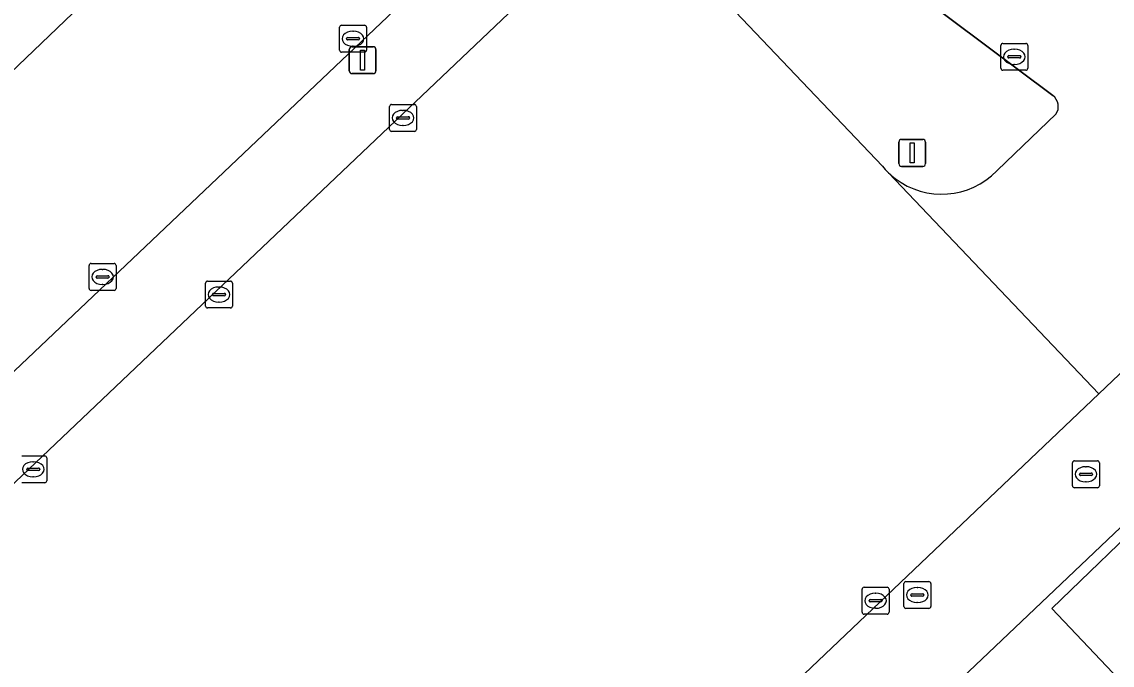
# Model space of a CAD drawing. Extents: x 156141 to 158132, y 385651 to 388333.
# Drawn here: x 156731.38 to 156771.87, y 388163.25 to 388187.15 of the extents above; entities that cross this region are included whole.
import ezdxf

# ---------------------------------------------------------------- set-up
doc = ezdxf.new("R2010")
doc.units = 0
for name, color, linetype in [('IMGEO_Grasland_agrarisch', 7, 'Continuous'), ('IMGEO_Groenvoorziening', 7, 'Continuous'), ('IMGEO_Kolk', 7, 'Continuous'), ('IMGEO_Lichtmast', 7, 'Continuous'), ('IMGEO_Pand', 7, 'Continuous'), ('IMGEO_Pand_overbouw', 7, 'Continuous'), ('IMGEO_Parkeervlak_gesloten', 7, 'Continuous'), ('IMGEO_Rijbaan_lokaal_gesloten', 7, 'Continuous'), ('IMGEO_Rioolput', 7, 'Continuous'), ('IMGEO_Voetpad_open', 7, 'Continuous')]:
    doc.layers.add(name, color=color, linetype=linetype)

msp = doc.modelspace()

# ---------------------------------------------------------------- linework, layer by layer
at = {"layer": 'IMGEO_Grasland_agrarisch'}
msp.add_lwpolyline([(156687.199, 388154.591), (156692.7, 388148.628), (156754.128, 388207.456), (156767.332, 388196.734), (156768.893, 388195.441), (156770.502, 388194.236), (156772.103, 388193.058), (156783.698, 388185.187)], dxfattribs=at)
at = {"layer": 'IMGEO_Groenvoorziening'}
for points in [[(156720.025, 388164.421), (156722.478, 388161.84), (156753.902, 388191.71), (156763.335, 388181.784)], [(156769.663, 388184.414), (156762.118, 388190.076)], [(156746.901, 388189.194), (156720.65, 388164.262), (156720.275, 388164.659), (156720.025, 388164.421)], [(156767.589, 388181.612), (156767.935, 388181.945), (156769.78, 388183.72)]]:
    msp.add_lwpolyline(points, dxfattribs=at)
for centre, radius, start, end in [((156769.36, 388184.006), 0.508, 325.7541, 53.3847), ((156765.581, 388183.664), 2.929, 219.9391, 226.3497), ((156765.718, 388183.817), 3.134, 226.4594, 232.4518), ((156765.539, 388183.621), 2.87, 232.9024, 315.5681)]:
    msp.add_arc(centre, radius, start, end, dxfattribs=at)
at = {"layer": 'IMGEO_Kolk'}
for p, q in [((156743.177, 388186.097), (156743.177, 388186.949)), ((156743.252, 388187.023), (156744.104, 388187.023)), ((156743.665, 388186.803), (156743.69, 388186.803)), ((156744.178, 388186.949), (156744.178, 388186.097)), ((156743.436, 388186.517), (156743.436, 388186.529)), ((156743.874, 388186.48), (156743.476, 388186.48)), ((156743.479, 388186.566), (156743.877, 388186.566)), ((156743.92, 388186.529), (156743.92, 388186.517)), ((156744.104, 388186.023), (156743.252, 388186.023)), ((156743.688, 388186.243), (156743.663, 388186.243)), ((156767.734, 388185.426), (156767.734, 388186.278)), ((156767.809, 388186.352), (156768.661, 388186.352)), ((156768.222, 388186.132), (156768.247, 388186.132)), ((156768.735, 388186.278), (156768.735, 388185.426)), ((156767.993, 388185.846), (156767.993, 388185.858)), ((156768.431, 388185.809), (156768.033, 388185.809)), ((156768.036, 388185.895), (156768.434, 388185.895)), ((156768.245, 388185.572), (156768.22, 388185.572)), ((156768.477, 388185.858), (156768.477, 388185.846)), ((156768.661, 388185.352), (156767.809, 388185.352)), ((156745.032, 388183.156), (156745.032, 388184.008)), ((156745.107, 388184.082), (156745.959, 388184.082)), ((156746.033, 388184.008), (156746.033, 388183.156)), ((156745.291, 388183.576), (156745.291, 388183.588)), ((156745.334, 388183.625), (156745.732, 388183.625)), ((156745.52, 388183.862), (156745.545, 388183.862)), ((156745.775, 388183.588), (156745.775, 388183.576)), ((156745.729, 388183.539), (156745.331, 388183.539)), ((156745.543, 388183.302), (156745.518, 388183.302)), ((156745.959, 388183.082), (156745.107, 388183.082)), ((156733.876, 388177.249), (156733.876, 388178.101)), ((156733.951, 388178.175), (156734.803, 388178.175)), ((156734.364, 388177.955), (156734.389, 388177.955)), ((156734.877, 388178.101), (156734.877, 388177.249)), ((156734.135, 388177.669), (156734.135, 388177.681)), ((156734.573, 388177.632), (156734.175, 388177.632)), ((156734.178, 388177.718), (156734.576, 388177.718)), ((156734.619, 388177.681), (156734.619, 388177.669)), ((156738.274, 388177.52), (156739.126, 388177.52)), ((156734.803, 388177.175), (156733.951, 388177.175)), ((156734.387, 388177.395), (156734.362, 388177.395)), ((156738.199, 388176.594), (156738.199, 388177.446)), ((156738.501, 388177.063), (156738.899, 388177.063)), ((156738.687, 388177.3), (156738.712, 388177.3)), ((156739.2, 388177.446), (156739.2, 388176.594)), ((156738.458, 388177.014), (156738.458, 388177.026)), ((156738.896, 388176.977), (156738.498, 388176.977)), ((156738.71, 388176.74), (156738.685, 388176.74)), ((156738.942, 388177.026), (156738.942, 388177.014)), ((156739.126, 388176.52), (156738.274, 388176.52)), ((156731.378, 388171.026), (156732.23, 388171.026)), ((156731.791, 388170.806), (156731.816, 388170.806)), ((156732.304, 388170.952), (156732.304, 388170.1)), ((156731.562, 388170.52), (156731.562, 388170.532)), ((156732, 388170.483), (156731.602, 388170.483)), ((156731.605, 388170.569), (156732.003, 388170.569)), ((156731.814, 388170.246), (156731.789, 388170.246)), ((156732.046, 388170.532), (156732.046, 388170.52)), ((156732.23, 388170.026), (156731.378, 388170.026)), ((156762.656, 388166.145), (156763.508, 388166.145)), ((156762.581, 388165.219), (156762.581, 388166.071)), ((156763.069, 388165.925), (156763.094, 388165.925)), ((156763.582, 388166.071), (156763.582, 388165.219)), ((156762.84, 388165.639), (156762.84, 388165.651)), ((156763.278, 388165.602), (156762.88, 388165.602)), ((156762.883, 388165.688), (156763.281, 388165.688)), ((156763.092, 388165.365), (156763.067, 388165.365)), ((156763.324, 388165.651), (156763.324, 388165.639)), ((156763.508, 388165.145), (156762.656, 388165.145))]:
    msp.add_line(p, q, dxfattribs=at)
for points in [[(156743.177, 388186.097), (156743.177, 388186.949)], [(156743.252, 388187.023), (156744.104, 388187.023)], [(156744.178, 388186.949), (156744.178, 388186.097)], [(156744.104, 388186.023), (156743.252, 388186.023)], [(156767.734, 388185.426), (156767.734, 388186.278)], [(156767.809, 388186.352), (156768.661, 388186.352)], [(156768.735, 388186.278), (156768.735, 388185.426)], [(156768.661, 388185.352), (156767.809, 388185.352)], [(156745.032, 388183.156), (156745.032, 388184.008)], [(156745.107, 388184.082), (156745.959, 388184.082)], [(156746.033, 388184.008), (156746.033, 388183.156)], [(156745.959, 388183.082), (156745.107, 388183.082)], [(156733.876, 388177.249), (156733.876, 388178.101)], [(156733.951, 388178.175), (156734.803, 388178.175)], [(156734.877, 388178.101), (156734.877, 388177.249)], [(156738.274, 388177.52), (156739.126, 388177.52)], [(156734.803, 388177.175), (156733.951, 388177.175)], [(156738.199, 388176.594), (156738.199, 388177.446)], [(156739.2, 388177.446), (156739.2, 388176.594)], [(156739.126, 388176.52), (156738.274, 388176.52)], [(156731.378, 388171.026), (156732.23, 388171.026)], [(156732.304, 388170.952), (156732.304, 388170.1)], [(156732.23, 388170.026), (156731.378, 388170.026)], [(156762.656, 388166.145), (156763.508, 388166.145)], [(156762.581, 388165.219), (156762.581, 388166.071)], [(156763.582, 388166.071), (156763.582, 388165.219)], [(156763.508, 388165.145), (156762.656, 388165.145)]]:
    msp.add_lwpolyline(points, dxfattribs=at)
for centre, radius, start, end in [((156743.254, 388186.947), 0.0765, 91.552, 178.448), ((156743.254, 388186.947), 0.0765, 91.552, 178.448), ((156744.102, 388186.947), 0.0765, 1.552, 88.448), ((156744.102, 388186.947), 0.0765, 1.552, 88.448), ((156743.476, 388186.526), 0.0403, 85.8775, 175.7526), ((156743.473, 388186.516), 0.0366, 178.938, 274.7102), ((156743.877, 388186.523), 0.043, 264.8664, 352.4533), ((156743.881, 388186.528), 0.0386, 1.7309, 96.639), ((156743.254, 388186.099), 0.0765, 181.552, 268.448), ((156743.254, 388186.099), 0.0765, 181.552, 268.448), ((156744.102, 388186.099), 0.0765, 271.552, 358.448), ((156744.102, 388186.099), 0.0765, 271.552, 358.448), ((156767.811, 388186.276), 0.0765, 91.552, 178.448), ((156767.811, 388186.276), 0.0765, 91.552, 178.448), ((156768.659, 388186.276), 0.0765, 1.552, 88.448), ((156768.659, 388186.276), 0.0765, 1.552, 88.448), ((156768.033, 388185.855), 0.0403, 85.8775, 175.7526), ((156768.03, 388185.845), 0.0366, 178.938, 274.7102), ((156768.434, 388185.852), 0.043, 264.8664, 352.4533), ((156768.438, 388185.857), 0.0386, 1.7309, 96.639), ((156767.811, 388185.428), 0.0765, 181.552, 268.448), ((156767.811, 388185.428), 0.0765, 181.552, 268.448), ((156768.659, 388185.428), 0.0765, 271.552, 358.448), ((156768.659, 388185.428), 0.0765, 271.552, 358.448), ((156745.109, 388184.006), 0.0765, 91.552, 178.448), ((156745.109, 388184.006), 0.0765, 91.552, 178.448), ((156745.957, 388184.006), 0.0765, 1.552, 88.448), ((156745.957, 388184.006), 0.0765, 1.552, 88.448), ((156745.331, 388183.585), 0.0403, 85.8775, 175.7526), ((156745.328, 388183.575), 0.0366, 178.938, 274.7102), ((156745.732, 388183.582), 0.043, 264.8664, 352.4533), ((156745.736, 388183.587), 0.0386, 1.7309, 96.639), ((156745.109, 388183.158), 0.0765, 181.552, 268.448), ((156745.109, 388183.158), 0.0765, 181.552, 268.448), ((156745.957, 388183.158), 0.0765, 271.552, 358.448), ((156745.957, 388183.158), 0.0765, 271.552, 358.448), ((156733.953, 388178.099), 0.0765, 91.552, 178.448), ((156733.953, 388178.099), 0.0765, 91.552, 178.448), ((156734.801, 388178.099), 0.0765, 1.552, 88.448), ((156734.801, 388178.099), 0.0765, 1.552, 88.448), ((156734.175, 388177.678), 0.0403, 85.8775, 175.7526), ((156734.172, 388177.668), 0.0366, 178.938, 274.7102), ((156734.576, 388177.675), 0.043, 264.8664, 352.4533), ((156734.58, 388177.68), 0.0386, 1.7309, 96.639), ((156738.276, 388177.444), 0.0765, 91.552, 178.448), ((156738.276, 388177.444), 0.0765, 91.552, 178.448), ((156739.124, 388177.444), 0.0765, 1.552, 88.448), ((156739.124, 388177.444), 0.0765, 1.552, 88.448), ((156733.953, 388177.251), 0.0765, 181.552, 268.448), ((156733.953, 388177.251), 0.0765, 181.552, 268.448), ((156734.801, 388177.251), 0.0765, 271.552, 358.448), ((156734.801, 388177.251), 0.0765, 271.552, 358.448), ((156738.498, 388177.023), 0.0403, 85.8775, 175.7526), ((156738.903, 388177.025), 0.0386, 1.7309, 96.639), ((156738.495, 388177.013), 0.0366, 178.938, 274.7102), ((156738.899, 388177.02), 0.043, 264.8664, 352.4533), ((156738.276, 388176.596), 0.0765, 181.552, 268.448), ((156738.276, 388176.596), 0.0765, 181.552, 268.448), ((156739.124, 388176.596), 0.0765, 271.552, 358.448), ((156739.124, 388176.596), 0.0765, 271.552, 358.448), ((156732.228, 388170.95), 0.0765, 1.552, 88.448), ((156732.228, 388170.95), 0.0765, 1.552, 88.448), ((156731.602, 388170.529), 0.0403, 85.8775, 175.7526), ((156731.599, 388170.519), 0.0366, 178.938, 274.7102), ((156732.003, 388170.526), 0.043, 264.8664, 352.4533), ((156732.007, 388170.531), 0.0386, 1.7309, 96.639), ((156732.228, 388170.102), 0.0765, 271.552, 358.448), ((156732.228, 388170.102), 0.0765, 271.552, 358.448), ((156762.658, 388166.069), 0.0765, 91.552, 178.448), ((156762.658, 388166.069), 0.0765, 91.552, 178.448), ((156763.506, 388166.069), 0.0765, 1.552, 88.448), ((156763.506, 388166.069), 0.0765, 1.552, 88.448), ((156762.88, 388165.648), 0.0403, 85.8775, 175.7526), ((156762.877, 388165.638), 0.0366, 178.938, 274.7102), ((156763.281, 388165.645), 0.043, 264.8664, 352.4533), ((156763.285, 388165.65), 0.0386, 1.7309, 96.639), ((156762.658, 388165.221), 0.0765, 181.552, 268.448), ((156762.658, 388165.221), 0.0765, 181.552, 268.448), ((156763.506, 388165.221), 0.0765, 271.552, 358.448), ((156763.506, 388165.221), 0.0765, 271.552, 358.448)]:
    msp.add_arc(centre, radius, start, end, dxfattribs=at)
for centre, major_axis, ratio, start_param, end_param in [((156743.664, 388186.523), (-0.387, 0.002), 0.722429, 4.712389, 7.853982), ((156743.689, 388186.523), (-0.39, 0.002), 0.717154, 1.570796, 4.712389), ((156768.221, 388185.852), (-0.387, 0.002), 0.722429, 4.712389, 7.853982), ((156768.246, 388185.852), (-0.39, 0.002), 0.717154, 1.570796, 4.712389), ((156745.519, 388183.582), (-0.387, 0.002), 0.722429, 4.712389, 7.853982), ((156745.544, 388183.582), (-0.39, 0.002), 0.717154, 1.570796, 4.712389), ((156734.363, 388177.675), (-0.387, 0.002), 0.722429, 4.712389, 7.853982), ((156734.388, 388177.675), (-0.39, 0.002), 0.717154, 1.570796, 4.712389), ((156738.686, 388177.02), (-0.387, 0.002), 0.722429, 4.712389, 7.853982), ((156738.711, 388177.02), (-0.39, 0.002), 0.717154, 1.570796, 4.712389), ((156731.79, 388170.526), (-0.387, 0.002), 0.722429, 4.712389, 7.853982), ((156731.815, 388170.526), (-0.39, 0.002), 0.717154, 1.570796, 4.712389), ((156763.068, 388165.645), (-0.387, 0.002), 0.722429, 4.712389, 7.853982), ((156763.093, 388165.645), (-0.39, 0.002), 0.717154, 1.570796, 4.712389)]:
    msp.add_ellipse(centre, major_axis=major_axis, ratio=ratio, start_param=start_param, end_param=end_param, dxfattribs=at)
at = {"layer": 'IMGEO_Lichtmast'}
for p, q in [((156743.537, 388185.327), (156743.537, 388186.127)), ((156743.537, 388186.127), (156743.537, 388185.327)), ((156743.637, 388186.227), (156744.427, 388186.227)), ((156744.427, 388186.227), (156743.637, 388186.227)), ((156744.527, 388186.127), (156744.527, 388185.327)), ((156744.527, 388185.327), (156744.527, 388186.127)), ((156744.427, 388185.227), (156743.637, 388185.227)), ((156743.637, 388185.227), (156744.427, 388185.227)), ((156764.047, 388182.783), (156764.837, 388182.783)), ((156764.837, 388182.783), (156764.047, 388182.783)), ((156763.947, 388181.883), (156763.947, 388182.683)), ((156763.947, 388182.683), (156763.947, 388181.883)), ((156764.937, 388182.683), (156764.937, 388181.883)), ((156764.937, 388181.883), (156764.937, 388182.683)), ((156764.837, 388181.783), (156764.047, 388181.783)), ((156764.047, 388181.783), (156764.837, 388181.783))]:
    msp.add_line(p, q, dxfattribs=at)
for points in [[(156743.957, 388186.102), (156744.107, 388186.102), (156744.107, 388185.352), (156743.957, 388185.352), (156743.957, 388186.102)], [(156764.367, 388182.658), (156764.517, 388182.658), (156764.517, 388181.908), (156764.367, 388181.908), (156764.367, 388182.658)]]:
    msp.add_lwpolyline(points, dxfattribs=at)
for centre, start, end in [((156743.637, 388186.127), 90, 180), ((156743.637, 388186.127), 90, 180), ((156744.427, 388186.127), 0, 90), ((156744.427, 388186.127), 360, 90), ((156743.637, 388185.327), 180, 270), ((156743.637, 388185.327), 180, 270), ((156744.427, 388185.327), 270, 0), ((156744.427, 388185.327), 270, 0), ((156764.047, 388182.683), 90, 180), ((156764.047, 388182.683), 90, 180), ((156764.837, 388182.683), 0, 90), ((156764.837, 388182.683), 360, 90), ((156764.047, 388181.883), 180, 270), ((156764.047, 388181.883), 180, 270), ((156764.837, 388181.883), 270, 0), ((156764.837, 388181.883), 270, 0)]:
    msp.add_arc(centre, 0.1, start, end, dxfattribs=at)
at = {"layer": 'IMGEO_Pand'}
msp.add_lwpolyline([(156792.149, 388164.858), (156789.379, 388167.769), (156789.502, 388167.886), (156781.247, 388176.572), (156769.632, 388165.354), (156777.776, 388156.767), (156777.897, 388156.882), (156780.791, 388153.84), (156782.393, 388155.359)], dxfattribs=at)
at = {"layer": 'IMGEO_Pand_overbouw'}
msp.add_lwpolyline([(156793.823, 388163.726), (156781.255, 388176.988), (156752.814, 388149.971), (156765.371, 388136.736)], close=True, dxfattribs=at)
at = {"layer": 'IMGEO_Parkeervlak_gesloten'}
for points in [[(156763.335, 388181.784), (156753.902, 388191.71), (156722.478, 388161.84), (156720.025, 388164.421), (156698.919, 388144.327), (156733.142, 388108.325), (156765.107, 388138.665), (156762.117, 388141.813), (156761.753, 388141.468), (156761.23, 388142.021), (156761.593, 388142.365), (156758.223, 388145.914)], [(156758.223, 388145.914), (156757.861, 388145.569), (156757.337, 388146.119), (156757.7, 388146.465), (156754.572, 388149.759), (156754.209, 388149.415), (156753.686, 388149.966), (156754.049, 388150.31), (156759.127, 388155.124), (156755.861, 388158.571), (156771.368, 388173.332), (156763.559, 388181.545)]]:
    msp.add_lwpolyline(points, dxfattribs=at)
msp.add_arc((156765.581, 388183.664), 2.929, 219.9391, 226.3497, dxfattribs=at)
at = {"layer": 'IMGEO_Rijbaan_lokaal_gesloten'}
for points in [[(156783.698, 388185.187), (156772.103, 388193.058), (156770.502, 388194.236), (156768.893, 388195.441), (156767.332, 388196.734), (156754.128, 388207.456), (156692.7, 388148.628), (156697.941, 388143.396), (156698.919, 388144.327), (156720.025, 388164.421), (156720.275, 388164.659), (156720.65, 388164.262), (156746.901, 388189.194)], [(156762.118, 388190.076), (156769.663, 388184.414)], [(156769.78, 388183.72), (156767.935, 388181.945), (156767.589, 388181.612)], [(156763.559, 388181.545), (156771.368, 388173.332), (156773.905, 388175.746), (156773.959, 388175.793)]]:
    msp.add_lwpolyline(points, dxfattribs=at)
for centre, radius, start, end in [((156769.36, 388184.006), 0.508, 325.7541, 53.3847), ((156765.718, 388183.817), 3.134, 226.4594, 232.4518), ((156765.539, 388183.621), 2.87, 232.9024, 315.5681)]:
    msp.add_arc(centre, radius, start, end, dxfattribs=at)
at = {"layer": 'IMGEO_Rioolput'}
for p, q in [((156770.393, 388169.918), (156770.393, 388170.77)), ((156770.468, 388170.844), (156771.32, 388170.844)), ((156770.881, 388170.624), (156770.906, 388170.624)), ((156771.394, 388170.77), (156771.394, 388169.918)), ((156770.652, 388170.338), (156770.652, 388170.35)), ((156771.09, 388170.301), (156770.692, 388170.301)), ((156770.695, 388170.387), (156771.093, 388170.387)), ((156771.136, 388170.35), (156771.136, 388170.338)), ((156771.32, 388169.844), (156770.468, 388169.844)), ((156770.904, 388170.064), (156770.879, 388170.064)), ((156764.134, 388165.431), (156764.134, 388166.283)), ((156764.209, 388166.357), (156765.061, 388166.357)), ((156764.622, 388166.137), (156764.647, 388166.137)), ((156765.135, 388166.283), (156765.135, 388165.431)), ((156764.393, 388165.851), (156764.393, 388165.863)), ((156764.831, 388165.814), (156764.433, 388165.814)), ((156764.436, 388165.9), (156764.834, 388165.9)), ((156764.877, 388165.863), (156764.877, 388165.851)), ((156765.061, 388165.357), (156764.209, 388165.357)), ((156764.645, 388165.577), (156764.62, 388165.577))]:
    msp.add_line(p, q, dxfattribs=at)
for points in [[(156770.393, 388169.918), (156770.393, 388170.77)], [(156770.468, 388170.844), (156771.32, 388170.844)], [(156771.394, 388170.77), (156771.394, 388169.918)], [(156771.32, 388169.844), (156770.468, 388169.844)], [(156764.134, 388165.431), (156764.134, 388166.283)], [(156764.209, 388166.357), (156765.061, 388166.357)], [(156765.135, 388166.283), (156765.135, 388165.431)], [(156765.061, 388165.357), (156764.209, 388165.357)]]:
    msp.add_lwpolyline(points, dxfattribs=at)
for centre, radius, start, end in [((156770.47, 388170.768), 0.0765, 91.552, 178.448), ((156770.47, 388170.768), 0.0765, 91.552, 178.448), ((156771.318, 388170.768), 0.0765, 1.552, 88.448), ((156771.318, 388170.768), 0.0765, 1.552, 88.448), ((156770.692, 388170.347), 0.0403, 85.8775, 175.7526), ((156770.689, 388170.337), 0.0366, 178.938, 274.7102), ((156771.093, 388170.344), 0.043, 264.8664, 352.4533), ((156771.097, 388170.349), 0.0386, 1.7309, 96.639), ((156770.47, 388169.92), 0.0765, 181.552, 268.448), ((156770.47, 388169.92), 0.0765, 181.552, 268.448), ((156771.318, 388169.92), 0.0765, 271.552, 358.448), ((156771.318, 388169.92), 0.0765, 271.552, 358.448), ((156764.211, 388166.281), 0.0765, 91.552, 178.448), ((156764.211, 388166.281), 0.0765, 91.552, 178.448), ((156765.059, 388166.281), 0.0765, 1.552, 88.448), ((156765.059, 388166.281), 0.0765, 1.552, 88.448), ((156764.433, 388165.86), 0.0403, 85.8775, 175.7526), ((156764.43, 388165.85), 0.0366, 178.938, 274.7102), ((156764.834, 388165.857), 0.043, 264.8664, 352.4533), ((156764.838, 388165.862), 0.0386, 1.7309, 96.639), ((156764.211, 388165.433), 0.0765, 181.552, 268.448), ((156764.211, 388165.433), 0.0765, 181.552, 268.448), ((156765.059, 388165.433), 0.0765, 271.552, 358.448), ((156765.059, 388165.433), 0.0765, 271.552, 358.448)]:
    msp.add_arc(centre, radius, start, end, dxfattribs=at)
for centre, major_axis, ratio, start_param, end_param in [((156770.88, 388170.344), (-0.387, 0.002), 0.722429, 4.712389, 7.853982), ((156770.905, 388170.344), (-0.39, 0.002), 0.717154, 1.570796, 4.712389), ((156764.621, 388165.857), (-0.387, 0.002), 0.722429, 4.712389, 7.853982), ((156764.646, 388165.857), (-0.39, 0.002), 0.717154, 1.570796, 4.712389)]:
    msp.add_ellipse(centre, major_axis=major_axis, ratio=ratio, start_param=start_param, end_param=end_param, dxfattribs=at)
at = {"layer": 'IMGEO_Voetpad_open'}
for points in [[(156782.393, 388155.359), (156780.791, 388153.84), (156777.897, 388156.882), (156777.776, 388156.767), (156769.632, 388165.354), (156781.247, 388176.572), (156789.502, 388167.886), (156789.379, 388167.769), (156792.149, 388164.858), (156792.463, 388165.162), (156790.992, 388166.714), (156794.781, 388170.358), (156791.383, 388172.108), (156784.225, 388175.63), (156781.312, 388177.428)], [(156773.959, 388175.793), (156773.905, 388175.746), (156771.368, 388173.332), (156755.861, 388158.571), (156759.127, 388155.124), (156754.049, 388150.31), (156754.572, 388149.759), (156757.7, 388146.465), (156758.223, 388145.914), (156761.593, 388142.365), (156762.117, 388141.813), (156765.107, 388138.665), (156765.229, 388138.536), (156765.752, 388137.984), (156766.352, 388137.351), (156777.06, 388147.503), (156780.127, 388144.074), (156782.822, 388141.664), (156791.586, 388149.987)]]:
    msp.add_lwpolyline(points, dxfattribs=at)

doc.saveas('drawing.dxf')
